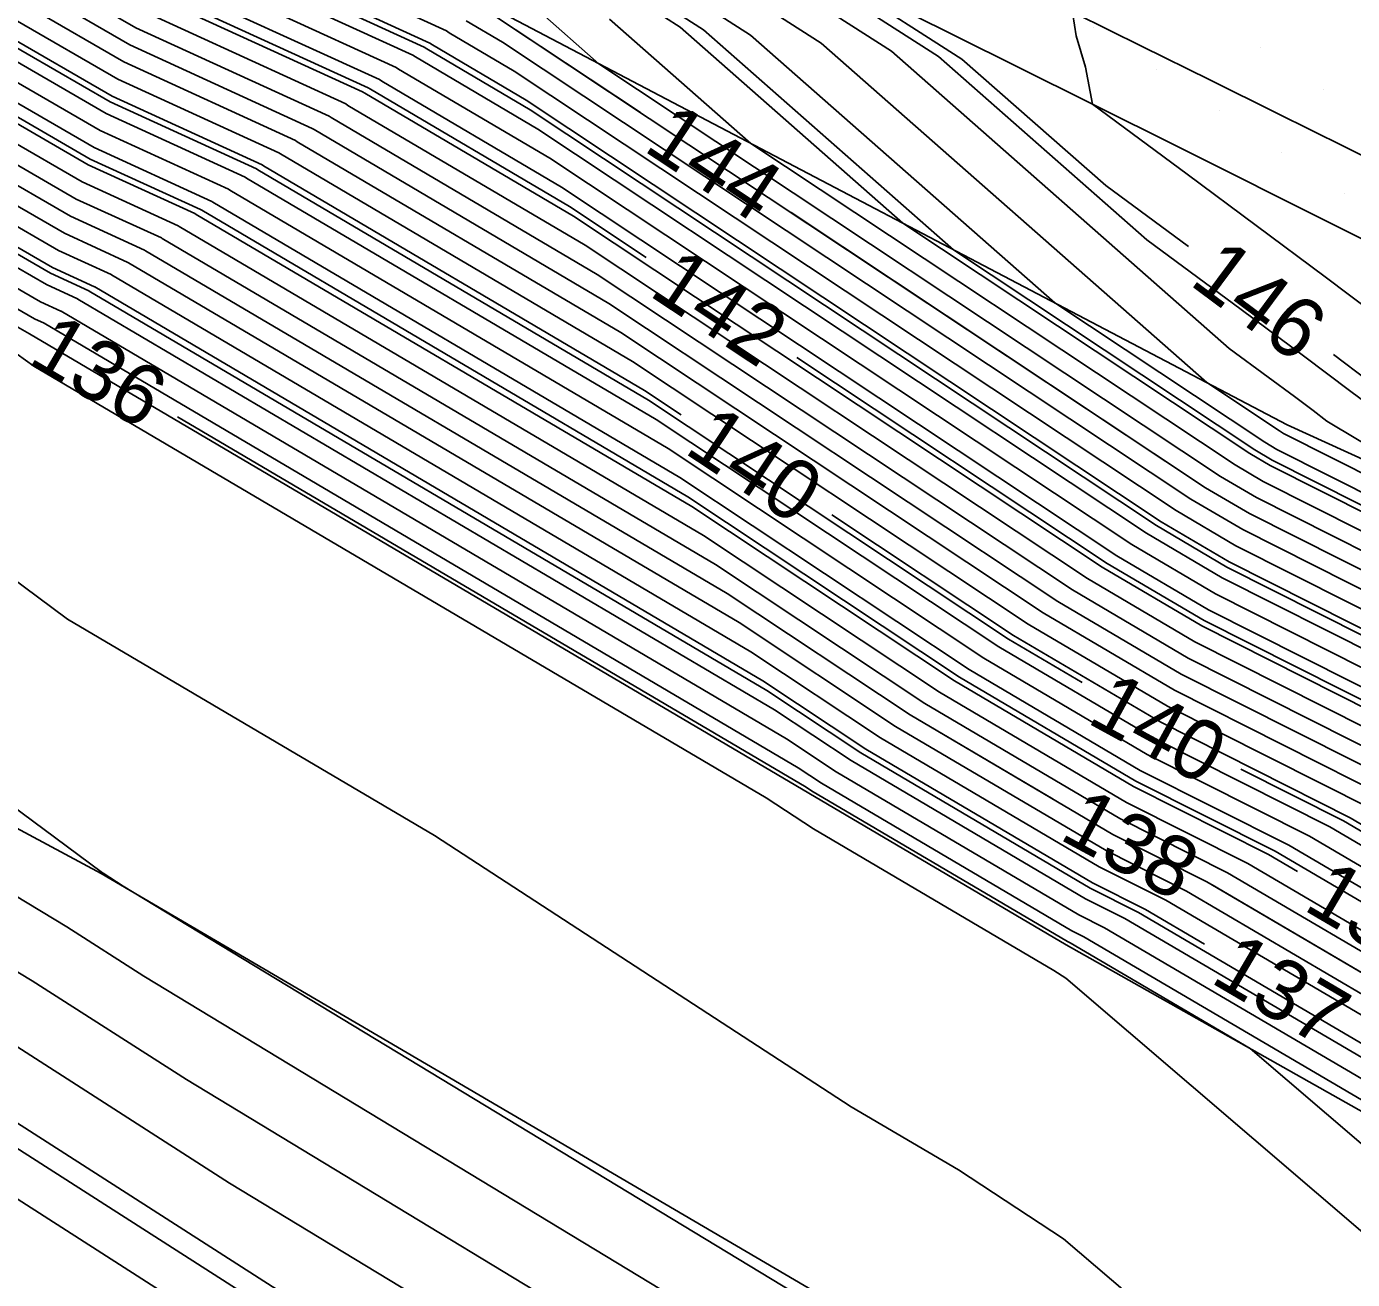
# Model space of a CAD drawing. Extents: x 2354170 to 2357230, y 866100 to 868290.
# Drawn here: x 2355149.46 to 2355193.44, y 867409.95 to 867451.51 of the extents above; entities that cross this region are included whole.
import ezdxf

# ---------------------------------------------------------------- set-up
doc = ezdxf.new("R2010")
doc.units = 0
for name, color, linetype in [('Default', 7, 'Continuous'), ('DTM Contours Major', 7, 'Continuous'), ('DTM Contours Major Text', 7, 'Continuous'), ('DTM Contours Minor', 7, 'Continuous'), ('DTM Contours Minor Text', 7, 'Continuous'), ('Exist DTM Breakline', 7, 'Continuous'), ('Exist DTM Scan Elevation Point', 7, 'Continuous'), ('Exist Roads EOP', 7, 'Continuous'), ('PH Exist DTM Breakline', 7, 'Continuous')]:
    doc.layers.add(name, color=color, linetype=linetype)

msp = doc.modelspace()

# ---------------------------------------------------------------- linework, layer by layer
at = {"layer": 'Default'}
for points in [[(2355206.008, 867399.059), (2355189.238, 867406.695), (2355183.856, 867411.301), (2355180.367, 867413.581), (2355176.811, 867415.677), (2355162.994, 867424.674), (2355150.813, 867431.854), (2355146.001, 867435.425), (2355142.145, 867438.036), (2355133.228, 867444.605), (2355116.039, 867456.096), (2355115.566, 867456.273), (2355108.587, 867458.998), (2355091.507, 867465.444), (2355074.831, 867472.029), (2355066.453, 867475.23), (2355056.492, 867482.561), (2355054.949, 867483.707), (2355041.295, 867493.758), (2355030.106, 867502.097), (2355027.412, 867502.954), (2355023.898, 867504.427), (2355002.064, 867511.013)], [(2355206.096, 867387.294), (2355185.909, 867398.139), (2355178.94, 867402.004), (2355174.728, 867404.556), (2355173.329, 867405.33), (2355154.767, 867416.578), (2355149.648, 867419.858), (2355142.273, 867424.313), (2355136.401, 867427.874), (2355115.792, 867440.318), (2355114.362, 867441.184), (2355096.389, 867450.283), (2355091.031, 867453.482), (2355087.865, 867455.371), (2355066.977, 867466.192), (2355056.212, 867473.168), (2355050.043, 867476.946), (2355048.239, 867478.051), (2355028.572, 867490.861), (2355022.85, 867493.658), (2355017.964, 867496.138), (2355001.26, 867504.616)], [(2355203.95, 867386.004), (2355186.849, 867395.191), (2355176.771, 867400.781), (2355173.32, 867402.872), (2355171.283, 867403.999), (2355156.186, 867413.147), (2355148.501, 867418.072), (2355142.442, 867421.732), (2355133.164, 867427.358), (2355116.033, 867437.702), (2355113.183, 867439.43), (2355098.181, 867447.024), (2355089.462, 867452.229), (2355084.311, 867455.304), (2355066.768, 867464.392), (2355057.726, 867470.251), (2355048.431, 867475.944), (2355045.713, 867477.609), (2355029.297, 867488.301), (2355019.493, 867493.093), (2355015.668, 867495.035), (2355002.591, 867501.672)], [(2355199.66, 867383.423), (2355188.73, 867389.295), (2355172.434, 867398.335), (2355170.503, 867399.504), (2355167.192, 867401.336), (2355159.025, 867406.285), (2355146.207, 867414.5), (2355142.78, 867416.57), (2355126.689, 867426.327), (2355116.516, 867432.47), (2355110.824, 867435.921), (2355101.765, 867440.506), (2355086.325, 867449.723), (2355077.203, 867455.169), (2355066.348, 867460.792), (2355060.754, 867464.417), (2355045.207, 867473.939), (2355040.661, 867476.724), (2355030.748, 867483.18), (2355012.78, 867491.964), (2355011.076, 867492.829)], [(2355171.176, 867438.625), (2355169.953, 867439.437), (2355157.319, 867446.883), (2355157.268, 867446.918), (2355152.293, 867449.195), (2355148.703, 867451.273), (2355139.7, 867456.834), (2355128.641, 867463.236), (2355112.997, 867471.645), (2355112.756, 867471.778), (2355102.32, 867477.494), (2355097.303, 867480.188), (2355088.591, 867485.055), (2355084.016, 867487.561)], [(2355191.614, 867423.483), (2355190.649, 867424.049), (2355186.174, 867426.303), (2355180.236, 867429.803), (2355171.523, 867435.586), (2355155.08, 867445.277), (2355155.044, 867445.302), (2355151.503, 867446.923), (2355146.864, 867449.607), (2355140.437, 867453.577), (2355125.175, 867462.412), (2355113.888, 867468.48), (2355113.541, 867468.67), (2355105.002, 867473.348)], [(2355101.926, 867471.016), (2355114.718, 867464.009), (2355115.223, 867463.732), (2355119.977, 867461.176), (2355141.542, 867448.692), (2355144.105, 867447.109), (2355150.318, 867443.514), (2355151.707, 867442.878), (2355151.721, 867442.868), (2355173.879, 867429.809), (2355177.296, 867427.541), (2355184.815, 867423.109), (2355186.57, 867422.225), (2355188.531, 867421.074)], [(2355219.467, 867418.778), (2355207.054, 867426.341), (2355205.692, 867427.172), (2355202.205, 867429.218), (2355190.025, 867435.352), (2355188.567, 867436.211), (2355164.85, 867451.953), (2355164.597, 867452.103), (2355164.498, 867452.17), (2355154.86, 867456.581), (2355154.68, 867456.686), (2355151.243, 867458.809), (2355142.418, 867465.733), (2355140.663, 867466.899), (2355138.46, 867468.336), (2355135.649, 867470.203), (2355134.449, 867471)], [(2355121.106, 867469.301), (2355131.239, 867463.854), (2355139.147, 867459.276), (2355150.082, 867452.522), (2355152.885, 867450.9), (2355158.937, 867448.13), (2355158.999, 867448.088), (2355168.776, 867442.325), (2355183.667, 867432.442), (2355187.76, 867430.029), (2355195.408, 867426.177), (2355204.124, 867421.062), (2355204.968, 867420.547), (2355207.449, 867419.035)], [(2355121.71, 867461.588), (2355141.174, 867450.32), (2355145.025, 867447.941), (2355150.713, 867444.65), (2355152.819, 867443.686), (2355152.841, 867443.671), (2355173.094, 867431.735), (2355178.276, 867428.295), (2355185.268, 867424.174), (2355187.93, 867422.833), (2355202.399, 867414.341)], [(2355224.587, 867411.03), (2355219.205, 867413.992), (2355205.594, 867422.286), (2355204.594, 867422.895), (2355197.447, 867427.09), (2355188.439, 867431.626), (2355185.137, 867433.572), (2355167.598, 867445.214), (2355160.678, 867449.292), (2355160.605, 867449.342), (2355153.478, 867452.604), (2355151.461, 867453.771), (2355138.594, 867461.719), (2355138.527, 867461.758)], [(2355229.601, 867410.881), (2355222.863, 867414.589), (2355206.428, 867424.603), (2355205.221, 867425.339), (2355200.166, 867428.306), (2355189.345, 867433.755), (2355187.097, 867435.08), (2355166.028, 867449.065), (2355162.918, 867450.898), (2355162.83, 867450.958), (2355154.268, 867454.877), (2355153.3, 867455.437), (2355143.495, 867461.493)], [(2355120.844, 867461.382), (2355141.358, 867449.506), (2355144.565, 867447.525), (2355150.516, 867444.082), (2355152.263, 867443.282), (2355152.281, 867443.27), (2355173.486, 867430.772), (2355177.786, 867427.918), (2355185.042, 867423.641), (2355187.25, 867422.529), (2355202.242, 867413.73)], [(2355118.245, 867460.764), (2355141.911, 867447.063), (2355143.186, 867446.276), (2355149.923, 867442.377), (2355150.595, 867442.07), (2355150.601, 867442.065), (2355174.664, 867427.883), (2355176.316, 867426.787), (2355184.362, 867422.044), (2355185.211, 867421.617), (2355201.772, 867411.897)], [(2355119.111, 867460.97), (2355141.726, 867447.877), (2355143.645, 867446.692), (2355150.121, 867442.946), (2355151.151, 867442.474), (2355151.161, 867442.467), (2355174.271, 867428.846), (2355176.806, 867427.164), (2355184.589, 867422.577), (2355185.891, 867421.921), (2355201.929, 867412.508)], [(2355117.378, 867460.558), (2355142.095, 867446.249), (2355142.726, 867445.859), (2355149.726, 867441.809), (2355150.038, 867441.666), (2355150.042, 867441.664), (2355175.056, 867426.921), (2355175.826, 867426.41), (2355184.136, 867421.512), (2355184.531, 867421.313), (2355201.615, 867411.286)], [(2355193.792, 867398.789), (2355184.028, 867404.035), (2355183.278, 867404.451), (2355177.545, 867407.923), (2355177.42, 867407.992), (2355152.665, 867422.993), (2355151.999, 867423.427), (2355151.93, 867423.467), (2355142.851, 867430.204), (2355142.017, 867430.768), (2355124.361, 867443.775), (2355115.793, 867449.502), (2355115.558, 867449.59), (2355097.876, 867456.495)], [(2355218.23, 867406.044), (2355207.315, 867412.052), (2355202.882, 867414.753), (2355202.556, 867414.952), (2355188.61, 867423.137), (2355185.495, 867424.706), (2355178.766, 867428.672), (2355172.701, 867432.697), (2355153.401, 867444.073), (2355153.375, 867444.09), (2355150.911, 867445.218), (2355145.484, 867448.358), (2355140.989, 867451.134), (2355131.883, 867456.406)], [(2355203.497, 867418.618), (2355192.688, 867424.961), (2355186.854, 867427.9), (2355181.707, 867430.934), (2355170.346, 867438.474), (2355156.759, 867446.482), (2355156.712, 867446.514), (2355152.095, 867448.627), (2355148.243, 867450.856), (2355139.884, 867456.019)], [(2355200.846, 867428.61), (2355189.572, 867434.288), (2355187.587, 867435.457), (2355165.636, 867450.028), (2355163.477, 867451.3), (2355163.386, 867451.362), (2355154.465, 867455.445)], [(2355210.483, 867402.563), (2355203.43, 867406.065), (2355196.405, 867409.263), (2355183.929, 867419.941), (2355183.533, 867420.2), (2355175.559, 867424.9), (2355173.99, 867425.921), (2355149.697, 867440.24), (2355149.15, 867440.645), (2355142.273, 867445.304), (2355142.096, 867445.435), (2355140.907, 867446.229), (2355125.721, 867455.021)], [(2355203.34, 867418.007), (2355192.009, 867424.657), (2355186.627, 867427.367), (2355181.216, 867430.557), (2355170.738, 867437.511), (2355156.2, 867446.08), (2355156.156, 867446.11), (2355151.898, 867448.059), (2355147.783, 867450.44), (2355140.068, 867455.205)], [(2355167.675, 867403.615), (2355157.606, 867409.716), (2355147.354, 867416.286), (2355142.611, 867419.151), (2355129.927, 867426.843), (2355116.274, 867435.086), (2355112.003, 867437.675), (2355099.973, 867443.765), (2355087.894, 867450.976), (2355081.728, 867454.657)], [(2355203.183, 867417.396), (2355191.329, 867424.353), (2355186.401, 867426.835), (2355180.726, 867430.18), (2355171.131, 867436.549), (2355155.64, 867445.679), (2355155.6, 867445.706), (2355151.701, 867447.491), (2355147.323, 867450.023), (2355140.252, 867454.391)], [(2355154.07, 867454.309), (2355162.273, 867450.554), (2355162.358, 867450.497), (2355166.421, 867448.102), (2355186.607, 867434.703), (2355189.119, 867433.223), (2355199.486, 867428.002)], [(2355198.807, 867427.698), (2355188.892, 867432.691), (2355186.117, 867434.326), (2355166.813, 867447.139), (2355161.798, 867450.095), (2355161.717, 867450.15), (2355153.873, 867453.741)], [(2355181.84, 867402.822), (2355181.109, 867403.228), (2355176.136, 867406.24), (2355175.375, 867406.661), (2355153.348, 867420.009), (2355150.796, 867421.644), (2355142.104, 867426.894), (2355139.638, 867428.39), (2355115.551, 867442.934), (2355115.542, 867442.939), (2355095.461, 867453.104)], [(2355198.127, 867427.394), (2355188.666, 867432.158), (2355185.627, 867433.949), (2355167.206, 867446.177), (2355161.238, 867449.694), (2355161.161, 867449.746), (2355153.675, 867453.172)], [(2355202.87, 867416.174), (2355189.969, 867423.745), (2355185.948, 867425.771), (2355179.746, 867429.426), (2355171.916, 867434.623), (2355154.52, 867444.876), (2355154.488, 867444.898), (2355151.306, 867446.355), (2355146.404, 867449.191), (2355140.621, 867452.763)], [(2355196.087, 867426.481), (2355187.986, 867430.561), (2355184.157, 867432.819), (2355168.383, 867443.288), (2355159.559, 867448.489), (2355159.493, 867448.534), (2355153.083, 867451.468), (2355150.542, 867452.938)], [(2355173.114, 867452.691), (2355175.811, 867450.954), (2355188.607, 867439.696), (2355191.018, 867438.096), (2355191.157, 867438.014), (2355205.604, 867430.738)], [(2355174.881, 867452.793), (2355178.149, 867450.689), (2355189.351, 867440.833), (2355190.645, 867439.88), (2355191.516, 867439.231), (2355192.132, 867438.767), (2355192.592, 867438.422), (2355197.676, 867435.377)], [(2355176.649, 867452.894), (2355180.486, 867450.423), (2355185.254, 867446.229), (2355187.999, 867444.206)], [(2355197.493, 867433.53), (2355190.704, 867436.949), (2355190.038, 867437.342), (2355178.526, 867444.983), (2355171.136, 867451.485), (2355169.578, 867452.488)], [(2355171.346, 867452.589), (2355173.474, 867451.219), (2355183.567, 867442.34), (2355190.528, 867437.719), (2355190.931, 867437.482), (2355204.925, 867430.434)], [(2355202.713, 867415.563), (2355189.29, 867423.441), (2355185.721, 867425.238), (2355179.256, 867429.049), (2355172.309, 867433.66), (2355153.96, 867444.474), (2355153.931, 867444.494), (2355151.108, 867445.786), (2355145.944, 867448.774), (2355140.805, 867451.948)], [(2355149.622, 867452.105), (2355152.688, 867450.332), (2355158.381, 867447.726), (2355158.439, 867447.686), (2355169.168, 867441.363), (2355183.177, 867432.065), (2355187.533, 867429.497), (2355194.728, 867425.873)], [(2355196.767, 867426.785), (2355188.213, 867431.094), (2355184.647, 867433.195), (2355167.991, 867444.251), (2355160.118, 867448.891), (2355160.049, 867448.938), (2355153.28, 867452.036)], [(2355202.885, 867429.522), (2355190.251, 867435.885), (2355189.057, 867436.588), (2355168.445, 867450.27), (2355166.461, 867452.015)], [(2355184.169, 867451.904), (2355184.274, 867451.204), (2355184.582, 867450.161), (2355184.816, 867448.929), (2355187.957, 867446.615), (2355192.53, 867443.206), (2355195.765, 867440.769)], [(2355194.048, 867425.569), (2355187.307, 867428.964), (2355182.687, 867431.688), (2355169.561, 867440.4), (2355157.879, 867447.285), (2355157.824, 867447.322), (2355152.49, 867449.764), (2355149.162, 867451.689)], [(2355201.526, 867428.914), (2355189.798, 867434.82), (2355188.077, 867435.834), (2355165.243, 867450.991), (2355164.037, 867451.701)], [(2355203.565, 867429.826), (2355190.478, 867436.417), (2355189.548, 867436.965), (2355173.485, 867447.627), (2355168.799, 867451.75)], [(2355192.812, 867440.624), (2355193.949, 867439.768), (2355195.388, 867438.69), (2355206.427, 867432.079), (2355206.938, 867431.728), (2355208.509, 867430.521), (2355208.638, 867430.43), (2355208.737, 867430.362), (2355208.813, 867430.307), (2355209.264, 867429.941), (2355232.009, 867416.082), (2355234.182, 867414.886), (2355244.609, 867408.747), (2355248.098, 867406.774), (2355250.744, 867405.262), (2355259.336, 867400.451), (2355263.605, 867397.789), (2355269.825, 867393.842), (2355276.331, 867389.237), (2355277.752, 867388.019)], [(2355262.299, 867384.671), (2355257.783, 867388.258), (2355257.651, 867388.332), (2355249.842, 867392.796), (2355232.803, 867402.43), (2355228.596, 867404.907), (2355213.717, 867413.097), (2355204.342, 867418.809), (2355203.654, 867419.229), (2355193.368, 867425.265), (2355187.08, 867428.432), (2355182.197, 867431.311), (2355176.175, 867435.307)]]:
    msp.add_lwpolyline(points, dxfattribs=at)
at = {"layer": 'DTM Contours Major'}
for points in [[(2355184.473, 867429.747), (2355182.033, 867431.185), (2355170.084, 867439.116), (2355157.133, 867446.75), (2355157.083, 867446.783), (2355152.227, 867449.006), (2355148.549, 867451.134), (2355139.761, 867456.562), (2355128.352, 867463.168), (2355113.071, 867471.382), (2355112.821, 867471.519), (2355102.005, 867477.444), (2355097.896, 867479.65)], [(2355181.84, 867402.822), (2355181.109, 867403.228), (2355176.136, 867406.24), (2355175.375, 867406.661), (2355153.348, 867420.009), (2355150.796, 867421.644), (2355142.104, 867426.894), (2355139.638, 867428.39), (2355115.551, 867442.934), (2355115.542, 867442.939), (2355095.461, 867453.104)], [(2355197.957, 867433.512), (2355190.78, 867437.127), (2355190.201, 867437.468), (2355180.206, 867444.102), (2355171.915, 867451.396), (2355170.168, 867452.522)], [(2355274.912, 867374.843), (2355274.202, 867375.602), (2355262.635, 867384.152), (2355257.625, 867388.131), (2355257.484, 867388.211), (2355249.871, 867392.563), (2355232.606, 867402.325), (2355228.503, 867404.741), (2355213.412, 867413.047), (2355204.272, 867418.616), (2355203.601, 867419.025), (2355193.142, 867425.164), (2355189.739, 867426.878)]]:
    msp.add_lwpolyline(points, dxfattribs=at)
at = {"layer": 'DTM Contours Minor'}
for points in [[(2355183.506, 867425.878), (2355178.766, 867428.672), (2355172.701, 867432.697), (2355153.401, 867444.073), (2355153.375, 867444.09), (2355150.911, 867445.218), (2355145.484, 867448.358), (2355140.989, 867451.134), (2355122.576, 867461.794), (2355114.555, 867466.106), (2355114.13, 867466.339), (2355095.706, 867476.432), (2355093.273, 867477.738), (2355089.048, 867480.099), (2355070.453, 867490.283), (2355062.599, 867494.555), (2355059.194, 867496.416), (2355057.59, 867497.289), (2355041.117, 867506.297), (2355035.697, 867509.181), (2355028.337, 867513.069), (2355025.14, 867514.703), (2355010.629, 867522.123), (2355008.889, 867523.245)], [(2355234.342, 867399.179), (2355230.639, 867401.272), (2355227.572, 867403.078), (2355210.363, 867412.55), (2355203.577, 867416.685), (2355203.079, 867416.988), (2355190.876, 867424.151), (2355186.25, 867426.48), (2355180.4, 867429.928), (2355171.393, 867435.907), (2355155.267, 867445.411), (2355155.229, 867445.437), (2355151.569, 867447.112), (2355147.017, 867449.746), (2355140.375, 867453.848), (2355125.464, 867462.481), (2355113.813, 867468.744), (2355113.476, 867468.929), (2355098.855, 867476.938), (2355095.192, 867478.905), (2355088.83, 867482.459), (2355074.492, 867490.312), (2355062.15, 867497.024), (2355060.506, 867497.923)], [(2355197.941, 867385.975), (2355188.103, 867391.26), (2355173.88, 867399.15), (2355171.442, 867400.627), (2355168.555, 867402.224), (2355158.079, 867408.572), (2355146.972, 867415.691), (2355142.667, 867418.291), (2355128.848, 867426.671), (2355116.355, 867434.214), (2355111.61, 867437.09), (2355100.57, 867442.679), (2355087.371, 867450.559), (2355079.573, 867455.214), (2355066.488, 867461.992), (2355059.745, 867466.362), (2355046.281, 867474.608), (2355042.345, 867477.019), (2355030.265, 867484.887), (2355025.573, 867487.181)], [(2355199.94, 867428.204), (2355189.27, 867433.578), (2355186.934, 867434.955), (2355166.159, 867448.744), (2355162.731, 867450.765), (2355162.644, 867450.823), (2355154.202, 867454.688), (2355153.147, 867455.298), (2355137.919, 867464.704), (2355137.015, 867465.227), (2355121.077, 867473.795), (2355112.691, 867478.689), (2355112.321, 867478.961), (2355111.837, 867479.318), (2355111.175, 867479.806), (2355110.215, 867480.509), (2355109.419, 867481.002)], [(2355083.859, 867480.7), (2355089.265, 867477.738), (2355091.354, 867476.572), (2355092.556, 867475.926), (2355114.784, 867463.75), (2355115.297, 867463.468), (2355119.689, 867461.108), (2355141.603, 867448.42), (2355143.952, 867446.97), (2355150.252, 867443.324), (2355151.521, 867442.744), (2355151.534, 867442.735), (2355174.009, 867429.488), (2355177.133, 867427.415), (2355184.74, 867422.931), (2355186.344, 867422.124), (2355202.033, 867412.915)], [(2355099.996, 867480.719), (2355105.155, 867477.95), (2355112.167, 867474.108), (2355112.329, 867474.019), (2355131.239, 867463.854), (2355139.147, 867459.276), (2355150.082, 867452.522), (2355152.885, 867450.9), (2355158.937, 867448.13), (2355158.999, 867448.088), (2355168.776, 867442.325), (2355183.667, 867432.442), (2355187.76, 867430.029), (2355195.408, 867426.177), (2355204.124, 867421.062), (2355204.968, 867420.547), (2355216.461, 867413.545), (2355229.434, 867406.404), (2355234.574, 867403.378), (2355249.58, 867394.893), (2355259.153, 867389.42), (2355259.2, 867389.394), (2355260.851, 867388.082), (2355272.307, 867379.614)], [(2355170.008, 867443.849), (2355167.467, 867445.535), (2355160.865, 867449.426), (2355160.79, 867449.477), (2355153.544, 867452.794)], [(2355176.06, 867452.86), (2355179.707, 867450.512), (2355186.619, 867444.431), (2355189.749, 867442.125), (2355191.854, 867440.556), (2355193.343, 867439.434), (2355194.456, 867438.601)], [(2355169.824, 867448.653), (2355164.85, 867451.953)], [(2355202.205, 867429.218), (2355190.025, 867435.352), (2355188.567, 867436.211), (2355174.823, 867445.335)], [(2355197.674, 867427.191), (2355188.515, 867431.804), (2355185.3, 867433.698), (2355175.007, 867440.531)], [(2355154.469, 867438.567), (2355175.318, 867426.279), (2355175.499, 867426.159), (2355183.985, 867421.157), (2355184.078, 867421.11), (2355190.045, 867417.608), (2355198.794, 867410.12)], [(2355306.125, 867279.145), (2355305.146, 867291.557), (2355304.622, 867297.683), (2355304.411, 867302.063), (2355302.335, 867315.377), (2355301.59, 867319.667), (2355300.99, 867322.963), (2355299.431, 867328.404), (2355298.312, 867330.799), (2355296.614, 867336.78), (2355292.103, 867348.711), (2355287.969, 867353.735), (2355274.266, 867369.468), (2355271.648, 867372.266), (2355266.201, 867376.293), (2355254.475, 867385.606), (2355254.146, 867385.792), (2355250.452, 867387.904), (2355228.671, 867400.22), (2355226.641, 867401.415), (2355207.315, 867412.052), (2355202.882, 867414.753), (2355202.556, 867414.952), (2355188.785, 867423.034)]]:
    msp.add_lwpolyline(points, dxfattribs=at)
at = {"layer": 'Exist DTM Breakline'}
msp.add_lwpolyline([(2355195.428, 867446.405), (2355193.188, 867447.514), (2355190.948, 867448.624), (2355188.708, 867449.734), (2355186.468, 867450.844), (2355184.228, 867451.954)], dxfattribs=at)
at = {"layer": 'Exist DTM Scan Elevation Point'}
for p, q in [((2355184.846, 867451.476), (2355184.846, 867451.476)), ((2355190.396, 867450.802), (2355190.396, 867450.802)), ((2355186.931, 867450.097), (2355186.931, 867450.097)), ((2355192.481, 867449.423), (2355192.481, 867449.423)), ((2355189.016, 867448.717), (2355189.016, 867448.717)), ((2355191.101, 867447.338), (2355191.101, 867447.338)), ((2355193.186, 867445.958), (2355193.186, 867445.958))]:
    msp.add_line(p, q, dxfattribs=at)
at = {"layer": 'Exist Roads EOP'}
msp.add_lwpolyline([(2355198.317, 867442.174), (2355192.952, 867444.861), (2355187.586, 867447.545), (2355182.218, 867450.227), (2355176.85, 867452.906)], dxfattribs=at)
at = {"layer": 'PH Exist DTM Breakline'}
for points in [[(2355280.46, 867391.235), (2355274.142, 867395.519), (2355265.394, 867401.62), (2355259.051, 867405.124), (2355247.649, 867410.373), (2355235.138, 867416.592), (2355206.737, 867431.244), (2355191.277, 867438.296), (2355164.634, 867452.269), (2355154.996, 867456.973), (2355137.76, 867465.404), (2355102.312, 867483.232), (2355088.098, 867490.411), (2355056.326, 867505.512), (2355041.697, 867512.751), (2355024.659, 867520.002), (2355005.016, 867530.343)], [(2354998.987, 867523.883), (2355031.67, 867506.785), (2355063.384, 867490.232), (2355116.195, 867460.277), (2355149.553, 867441.314), (2355183.938, 867421.048), (2355201.572, 867411.115), (2355224.818, 867398.158), (2355251.509, 867383.227), (2355269.376, 867369.298), (2355287.251, 867347.908), (2355294.287, 867327.619), (2355296.523, 867319.456), (2355299.911, 867295.631), (2355302.764, 867267.241), (2355304.13, 867236.824), (2355305.048, 867209.593), (2355306.062, 867178.614), (2355306.867, 867134.639), (2355307.678, 867102.256), (2355309.303, 867062.926), (2355310.069, 867028.808), (2355310.233, 866999.689)], [(2354996.831, 867514.414), (2355027.555, 867494.45), (2355067.458, 867470.316), (2355115.549, 867442.95), (2355151.936, 867423.42), (2355183.801, 867404.746), (2355224.702, 867380.361), (2355253.602, 867357.834), (2355263.9, 867342.784), (2355274.845, 867316.014), (2355275.719, 867309.171), (2355280.403, 867284.339)]]:
    msp.add_lwpolyline(points, dxfattribs=at)

# ---------------------------------------------------------------- texts
at = {"layer": 'Default'}
for s, rotation, p in [('146', 323.3383, (2355187.987, 867442.977)), ('140', 326.4257, (2355171.227, 867437.392)), ('139', 329.5902, (2355191.76, 867422.238)), ('137', 329.5902, (2355188.677, 867419.829))]:
    msp.add_text(s, height=2, rotation=rotation, dxfattribs=at).set_placement(p)
at = {"layer": 'DTM Contours Major Text'}
msp.add_text('140', height=2, rotation=331.4157, dxfattribs=at).set_placement((2355184.583, 867428.438))
at = {"layer": 'DTM Contours Minor Text'}
for s, rotation, p in [('144', 326.4257, (2355169.874, 867447.419)), ('142', 326.4257, (2355170.058, 867442.615)), ('136', 329.5911, (2355149.443, 867440.364)), ('138', 331.688, (2355183.662, 867424.579))]:
    msp.add_text(s, height=2, rotation=rotation, dxfattribs=at).set_placement(p)

doc.saveas('drawing.dxf')
